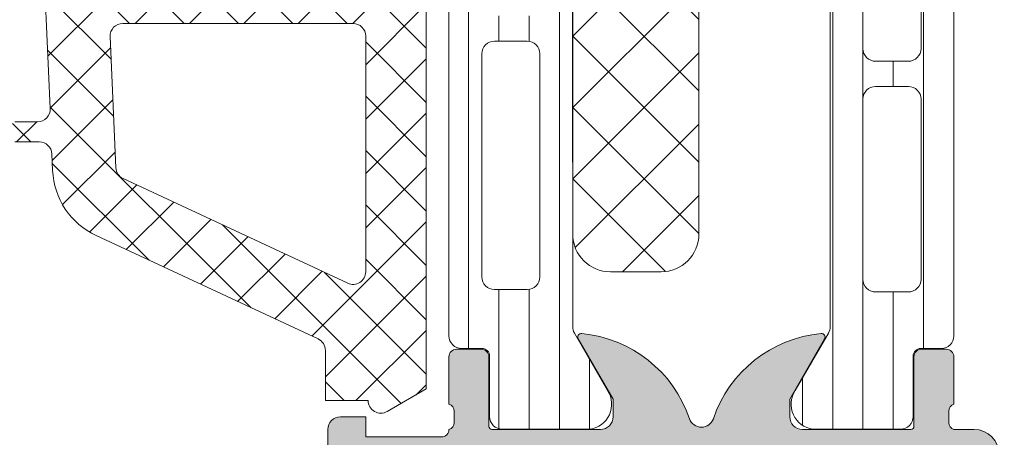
# Model space of a CAD drawing. Header units: millimetres. Extents: x 213386 to 506888, y 183055 to 450952.
# Tile 485 of 656: x 398124 to 398163, y 307905 to 307921. Entities that reach past the tile are written whole.
import ezdxf

# ---------------------------------------------------------------- set-up
doc = ezdxf.new("R2010")
doc.units = ezdxf.units.MM
doc.layers.add('FASÁDA DETAILNÍ', color=255, linetype='Continuous', lineweight=0)

msp = doc.modelspace()

# ---------------------------------------------------------------- hatches: boundary and pattern name
at = {"layer": 'FASÁDA DETAILNÍ'}
h = msp.add_hatch(dxfattribs=at)
h.set_pattern_fill('ANSI37', color=256, scale=0.48, angle=270, style=0)
h.set_pattern_definition([(315, (398136.1487929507, 307934.9725188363), (1.077630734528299, 1.077630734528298), []), (44.99999999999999, (398136.1487929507, 307934.9725188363), (-1.077630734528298, 1.077630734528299), [])])
edge = h.paths.add_edge_path(flags=16)
edge.add_line((398136.8130869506, 307938.3737958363), (398138.2059409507, 307938.2740518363))
edge.add_arc((398138.2487984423, 307938.8725187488), 0.5999995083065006, 265.9039194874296, 360.0000083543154)
edge.add_arc((398138.2487984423, 307938.8725189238), 0.5999995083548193, 359.9999916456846, 454.0960805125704)
edge.add_line((398138.2059409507, 307939.4709858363), (398136.8130869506, 307939.3712418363))
edge.add_arc((398136.8488014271, 307938.8725188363), 0.5000001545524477, 94.09606439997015, 265.9039356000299)
edge = h.paths.add_edge_path(flags=16)
edge.add_arc((398133.6487933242, 307940.4725154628), 0.4999996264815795, 269.9999571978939, 360.0000428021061)
edge.add_line((398134.1487929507, 307940.4725158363), (398134.1487929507, 307944.0662008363))
edge.add_arc((398133.6487926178, 307944.0662008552), 0.5000003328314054, 359.9999978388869, 473.2180266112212)
edge.add_line((398133.4516769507, 307944.5257068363), (398127.1205749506, 307941.8098288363))
edge.add_arc((398127.3176908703, 307941.3503234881), 0.4999998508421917, 113.2180817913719, 182.5001106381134)
edge.add_line((398126.8181669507, 307941.3285128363), (398126.8564929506, 307940.4507058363))
edge.add_arc((398127.3560165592, 307940.4725153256), 0.4999994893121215, 182.499979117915, 270.0000448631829)
edge.add_line((398127.3560169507, 307939.9725158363), (398133.6487929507, 307939.9725158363))
edge = h.paths.add_edge_path(flags=16)
edge.add_line((398128.2406309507, 307914.9185968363), (398137.1374839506, 307910.7699268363))
edge.add_arc((398137.3487930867, 307911.2230805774), 0.4999998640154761, 244.9999920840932, 360.0000296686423)
edge.add_line((398137.8487929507, 307911.2230808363), (398137.8487929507, 307920.5725158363))
edge.add_arc((398137.3487933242, 307920.5725162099), 0.4999996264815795, 359.9999571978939, 450.0000428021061)
edge.add_line((398137.3487929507, 307921.0725158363), (398128.2248699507, 307921.0725158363))
edge.add_arc((398128.224870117, 307920.5725157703), 0.5000000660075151, 90.00001905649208, 182.5000272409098)
edge.add_line((398127.7253459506, 307920.5507058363), (398127.9524159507, 307915.3499418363))
edge.add_arc((398128.4519413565, 307915.3717515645), 0.5000012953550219, 182.4999974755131, 244.9999080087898)
edge = h.paths.add_edge_path(flags=16)
edge.add_arc((398137.3487933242, 307923.7725154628), 0.4999996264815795, 269.9999571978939, 360.0000428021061)
edge.add_line((398137.8487929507, 307923.7725158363), (398137.8487929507, 307930.9725158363))
edge.add_arc((398137.3487933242, 307930.9725162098), 0.4999996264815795, 359.9999571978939, 450.0000428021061)
edge.add_line((398137.3487929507, 307931.4725158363), (398136.1487929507, 307931.4725158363))
edge.add_arc((398136.1487914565, 307933.4725143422), 1.99999850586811, 179.9999571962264, 270.0000428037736, ccw=False)
edge.add_line((398134.1487929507, 307933.4725158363), (398134.1487929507, 307937.2725158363))
edge.add_arc((398133.6487933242, 307937.2725162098), 0.4999996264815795, 359.9999571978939, 450.0000428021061)
edge.add_line((398133.6487929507, 307937.7725158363), (398127.4957319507, 307937.7725158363))
edge.add_arc((398127.495732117, 307937.2725157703), 0.5000000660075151, 90.00001905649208, 182.5000272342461)
edge.add_line((398126.9962079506, 307937.2507058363), (398127.2363429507, 307931.7507058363))
edge.add_arc((398127.7358665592, 307931.7725153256), 0.4999994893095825, 182.4999791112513, 270.0000448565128)
edge.add_line((398127.7358669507, 307931.2725158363), (398133.0487929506, 307931.2725158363))
edge.add_arc((398133.0487929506, 307930.1725158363), 1.099999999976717, -90, 90, ccw=False)
edge.add_line((398133.0487929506, 307929.0725158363), (398127.8755819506, 307929.0725158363))
edge.add_arc((398127.875582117, 307928.5725157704), 0.5000000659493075, 90.00001906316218, 182.5000272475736)
edge.add_line((398127.3760579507, 307928.5507058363), (398127.5856309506, 307923.7507058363))
edge.add_arc((398128.0851545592, 307923.7725153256), 0.4999994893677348, 182.4999791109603, 270.0000448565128)
edge.add_line((398128.0851549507, 307923.2725158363), (398137.3487929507, 307923.2725158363))
edge = h.paths.add_edge_path()
edge.add_line((398135.9623359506, 307908.5594628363), (398127.1744699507, 307912.6573118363))
edge.add_ellipse((398128.4423274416, 307915.3762372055), major_axis=(-3.000002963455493, 0), ratio=1, start_angle=2.5000588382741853, end_angle=64.99996937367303, ccw=False)
edge.add_line((398125.4451799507, 307915.2453758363), (398125.4168459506, 307915.8943258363))
edge.add_ellipse((398124.9173223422, 307915.872516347), major_axis=(-0.4999994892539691, 0), ratio=1, start_angle=182.499979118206, end_angle=270.0000448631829)
edge.add_line((398124.9173219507, 307916.3725158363), (398123.9487929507, 307916.3725158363))
edge.add_ellipse((398123.948792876, 307916.4725157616), major_axis=(-0.09999992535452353, 0), ratio=1, start_angle=-4.278876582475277e-05, end_angle=90.00004278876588, ccw=False)
edge.add_line((398123.8487929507, 307916.4725158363), (398123.8487929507, 307917.0725158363))
edge.add_ellipse((398123.948792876, 307917.072515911), major_axis=(-0.09999992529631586, 0), ratio=1, start_angle=-90.00004278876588, end_angle=4.278876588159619e-05, ccw=False)
edge.add_line((398123.9487929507, 307917.1725158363), (398124.8518309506, 307917.1725158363))
edge.add_ellipse((398124.8518307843, 307917.6725159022), major_axis=(-0.5000000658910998, 0), ratio=1, start_angle=90.00001905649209, end_angle=182.5000272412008)
edge.add_line((398125.3513549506, 307917.6943258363), (398124.9575169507, 307926.5946198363))
edge.add_ellipse((398124.4580056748, 307926.5725157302), major_axis=(-0.5000001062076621, 0), ratio=1, start_angle=182.5337692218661, end_angle=270.0000829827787)
edge.add_line((398124.4580049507, 307927.0725158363), (398123.8487929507, 307927.0725158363))
edge.add_ellipse((398123.848792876, 307927.1725157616), major_axis=(-0.09999992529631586, 0), ratio=1, start_angle=-4.278876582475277e-05, end_angle=90.00004278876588, ccw=False)
edge.add_line((398123.7487929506, 307927.1725158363), (398123.7487929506, 307927.7725158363))
edge.add_ellipse((398123.848792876, 307927.772515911), major_axis=(-0.09999992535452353, 0), ratio=1, start_angle=-90.00004278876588, end_angle=4.278876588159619e-05, ccw=False)
edge.add_line((398123.8487929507, 307927.8725158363), (398124.3783549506, 307927.8725158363))
edge.add_ellipse((398124.3783552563, 307928.3725163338), major_axis=(-0.5000004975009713, 0), ratio=1, start_angle=89.99996496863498, end_angle=182.5336980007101)
edge.add_line((398124.8778669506, 307928.3946198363), (398124.3672109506, 307939.9348448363))
edge.add_ellipse((398123.86768635, 307939.9130353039), major_axis=(-0.50000048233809, 0), ratio=1, start_angle=182.4999790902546, end_angle=273.2170573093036)
edge.add_line((398123.8396269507, 307940.4122478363), (398118.7058839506, 307940.1236848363))
edge.add_ellipse((398118.8214393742, 307939.7132668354), major_axis=(-0.4263754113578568, 0), ratio=1, start_angle=-74.27514552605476, end_angle=69.24102763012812)
edge.add_line((398118.6703159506, 307939.3145718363), (398118.9029189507, 307939.3158118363))
edge.add_line((398118.9029189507, 307939.3158118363), (398120.7854979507, 307939.6139498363))
edge.add_line((398120.7854979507, 307939.6139498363), (398123.6347829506, 307939.2135238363))
edge.add_ellipse((398123.593032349, 307938.9164432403), major_axis=(-0.2999999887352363, 0), ratio=1, start_angle=145.4022536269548, end_angle=262.00025595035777, ccw=False)
edge.add_ellipse((398121.3704612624, 307940.4495566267), major_axis=(-3.000047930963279, 0), ratio=1, start_angle=71.99157542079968, end_angle=145.402358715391, ccw=False)
edge.add_line((398120.4429759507, 307937.5964778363), (398118.1880849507, 307938.2300538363))
edge.add_ellipse((398118.3490144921, 307939.0052663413), major_axis=(-0.791740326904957, 0), ratio=1, start_angle=6.798346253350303, end_angle=78.27231020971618, ccw=False)
edge.add_line((398117.5628409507, 307938.9115438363), (398117.5616199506, 307939.9697538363))
edge.add_ellipse((398118.7407061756, 307939.8406295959), major_axis=(-1.18613548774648, 0), ratio=1, start_angle=288.65557644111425, end_angle=353.75032184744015, ccw=False)
edge.add_line((398118.3612869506, 307940.9644438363), (398121.6026269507, 307942.0587768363))
edge.add_line((398121.6026269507, 307942.0587768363), (398129.6524219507, 307944.9485548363))
edge.add_line((398129.6524219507, 307944.9485548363), (398139.5502989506, 307949.2813638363))
edge.add_ellipse((398139.7485690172, 307948.8223548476), major_axis=(-0.5000002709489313, 0), ratio=1, start_angle=180.0665763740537, end_angle=293.36204948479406, ccw=False)
edge.add_line((398140.2485689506, 307948.8229358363), (398140.2492039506, 307948.2762348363))
edge.add_ellipse((398139.7492038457, 307948.2756545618), major_axis=(-0.5000004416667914, 0), ratio=1, start_angle=113.9208245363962, end_angle=180.0664945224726, ccw=False)
edge.add_line((398139.9519409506, 307947.8186008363), (398136.7479379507, 307946.4168448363))
edge.add_ellipse((398137.1487922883, 307945.500703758), major_axis=(-0.9999993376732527, 0), ratio=1, start_angle=-66.36838527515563, end_angle=5.281060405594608e-05)
edge.add_line((398136.1487929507, 307945.5007028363), (398136.1487929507, 307940.2727608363))
edge.add_line((398136.1487929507, 307940.2727608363), (398137.9482719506, 307940.2727518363))
edge.add_line((398137.9482719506, 307940.2727518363), (398138.0862139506, 307940.7875528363))
edge.add_ellipse((398138.3633679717, 307940.672787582), major_axis=(-0.2999756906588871, 0), ratio=1, start_angle=247.4964332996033, end_angle=337.5062997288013, ccw=False)
edge.add_line((398138.4781809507, 307940.9499218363), (398139.7483079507, 307940.1007548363))
edge.add_ellipse((398139.248587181, 307939.234890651), major_axis=(-0.9997207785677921, 0), ratio=1, start_angle=179.992388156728, end_angle=240.0092393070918, ccw=False)
edge.add_line((398140.2483079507, 307939.2347578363), (398140.2482769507, 307938.5103968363))
edge.add_ellipse((398139.2485391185, 307938.5106048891), major_axis=(-0.9997378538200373, 0), ratio=1, start_angle=119.9913249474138, end_angle=179.9880763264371, ccw=False)
edge.add_line((398139.7482769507, 307937.6447308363), (398138.4781809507, 307936.7955638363))
edge.add_ellipse((398138.3633690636, 307937.0727113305), major_axis=(-0.2999875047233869, 0), ratio=1, start_angle=22.498603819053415, end_angle=112.502406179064, ccw=False)
edge.add_line((398138.0862139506, 307936.9579178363), (398137.9482419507, 307937.4727338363))
edge.add_line((398137.9482419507, 307937.4727338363), (398136.1487929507, 307937.4727418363))
edge.add_line((398136.1487929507, 307937.4727418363), (398136.1487929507, 307934.2725148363))
edge.add_ellipse((398136.4487927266, 307934.2725146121), major_axis=(-0.2999997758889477, 0), ratio=1, start_angle=-4.281099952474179e-05, end_angle=90.00004279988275)
edge.add_line((398136.4487929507, 307933.9725148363), (398139.7487889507, 307933.9725148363))
edge.add_ellipse((398139.7487893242, 307933.4725152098), major_axis=(-0.4999996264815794, 0), ratio=1, start_angle=179.9999571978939, end_angle=270.0000428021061, ccw=False)
edge.add_line((398140.2487889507, 307933.4725148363), (398140.2487889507, 307906.5748928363))
edge.add_line((398140.2487889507, 307906.5748928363), (398138.6983969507, 307905.6797748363))
edge.add_ellipse((398138.4483968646, 307906.1127873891), major_axis=(-0.4999999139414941, 0), ratio=1, start_angle=6.335268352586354e-05, end_angle=120.00001707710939, ccw=False)
edge.add_line((398137.9483969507, 307906.1127868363), (398136.2510259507, 307906.1127868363))
edge.add_line((398136.2510259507, 307906.1127868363), (398136.2510259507, 307908.1063088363))
edge.add_ellipse((398135.7510256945, 307908.1063091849), major_axis=(-0.5000002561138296, 0), ratio=1, start_angle=179.999960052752, end_angle=244.9998714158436)
h = msp.add_hatch(dxfattribs=at)
h.set_pattern_fill('ANSI37', color=256, scale=0.48, angle=270, style=0)
h.set_pattern_definition([(315, (398136.1487931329, 307934.9725188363), (1.077630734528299, 1.077630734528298), []), (44.99999999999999, (398136.1487931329, 307934.9725188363), (-1.077630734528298, 1.077630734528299), [])])
edge = h.paths.add_edge_path(flags=16)
edge.add_line((398136.8130871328, 307938.3737958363), (398138.2059411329, 307938.2740518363))
edge.add_arc((398138.2487986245, 307938.8725187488), 0.5999995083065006, 265.9039194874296, 360.0000083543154)
edge.add_arc((398138.2487986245, 307938.8725189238), 0.5999995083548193, 359.9999916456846, 454.0960805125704)
edge.add_line((398138.2059411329, 307939.4709858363), (398136.8130871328, 307939.3712418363))
edge.add_arc((398136.8488016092, 307938.8725188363), 0.5000001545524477, 94.09606439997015, 265.9039356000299)
edge = h.paths.add_edge_path(flags=16)
edge.add_arc((398133.6487935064, 307940.4725154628), 0.4999996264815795, 269.9999571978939, 360.0000428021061)
edge.add_line((398134.1487931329, 307940.4725158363), (398134.1487931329, 307944.0662008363))
edge.add_arc((398133.6487928, 307944.0662008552), 0.5000003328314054, 359.9999978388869, 473.2180266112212)
edge.add_line((398133.4516771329, 307944.5257068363), (398127.1205751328, 307941.8098288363))
edge.add_arc((398127.3176910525, 307941.3503234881), 0.4999998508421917, 113.2180817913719, 182.5001106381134)
edge.add_line((398126.8181671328, 307941.3285128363), (398126.8564931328, 307940.4507058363))
edge.add_arc((398127.3560167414, 307940.4725153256), 0.4999994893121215, 182.499979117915, 270.0000448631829)
edge.add_line((398127.3560171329, 307939.9725158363), (398133.6487931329, 307939.9725158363))
edge = h.paths.add_edge_path(flags=16)
edge.add_line((398128.2406311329, 307914.9185968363), (398137.1374841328, 307910.7699268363))
edge.add_arc((398137.3487932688, 307911.2230805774), 0.4999998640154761, 244.9999920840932, 360.0000296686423)
edge.add_line((398137.8487931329, 307911.2230808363), (398137.8487931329, 307920.5725158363))
edge.add_arc((398137.3487935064, 307920.5725162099), 0.4999996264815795, 359.9999571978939, 450.0000428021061)
edge.add_line((398137.3487931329, 307921.0725158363), (398128.2248701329, 307921.0725158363))
edge.add_arc((398128.2248702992, 307920.5725157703), 0.5000000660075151, 90.00001905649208, 182.5000272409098)
edge.add_line((398127.7253461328, 307920.5507058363), (398127.9524161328, 307915.3499418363))
edge.add_arc((398128.4519415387, 307915.3717515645), 0.5000012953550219, 182.4999974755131, 244.9999080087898)
edge = h.paths.add_edge_path(flags=16)
edge.add_arc((398137.3487935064, 307923.7725154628), 0.4999996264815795, 269.9999571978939, 360.0000428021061)
edge.add_line((398137.8487931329, 307923.7725158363), (398137.8487931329, 307930.9725158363))
edge.add_arc((398137.3487935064, 307930.9725162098), 0.4999996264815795, 359.9999571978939, 450.0000428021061)
edge.add_line((398137.3487931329, 307931.4725158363), (398136.1487931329, 307931.4725158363))
edge.add_arc((398136.1487916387, 307933.4725143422), 1.99999850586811, 179.9999571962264, 270.0000428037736, ccw=False)
edge.add_line((398134.1487931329, 307933.4725158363), (398134.1487931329, 307937.2725158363))
edge.add_arc((398133.6487935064, 307937.2725162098), 0.4999996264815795, 359.9999571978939, 450.0000428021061)
edge.add_line((398133.6487931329, 307937.7725158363), (398127.4957321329, 307937.7725158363))
edge.add_arc((398127.4957322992, 307937.2725157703), 0.5000000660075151, 90.00001905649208, 182.5000272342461)
edge.add_line((398126.9962081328, 307937.2507058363), (398127.2363431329, 307931.7507058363))
edge.add_arc((398127.7358667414, 307931.7725153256), 0.4999994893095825, 182.4999791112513, 270.0000448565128)
edge.add_line((398127.7358671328, 307931.2725158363), (398133.0487931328, 307931.2725158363))
edge.add_arc((398133.0487931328, 307930.1725158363), 1.099999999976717, -90, 90, ccw=False)
edge.add_line((398133.0487931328, 307929.0725158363), (398127.8755821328, 307929.0725158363))
edge.add_arc((398127.8755822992, 307928.5725157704), 0.5000000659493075, 90.00001906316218, 182.5000272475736)
edge.add_line((398127.3760581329, 307928.5507058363), (398127.5856311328, 307923.7507058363))
edge.add_arc((398128.0851547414, 307923.7725153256), 0.4999994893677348, 182.4999791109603, 270.0000448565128)
edge.add_line((398128.0851551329, 307923.2725158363), (398137.3487931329, 307923.2725158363))
edge = h.paths.add_edge_path()
edge.add_line((398135.9623361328, 307908.5594628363), (398127.1744701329, 307912.6573118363))
edge.add_ellipse((398128.4423276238, 307915.3762372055), major_axis=(-3.000002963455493, 0), ratio=1, start_angle=2.5000588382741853, end_angle=64.99996937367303, ccw=False)
edge.add_line((398125.4451801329, 307915.2453758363), (398125.4168461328, 307915.8943258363))
edge.add_ellipse((398124.9173225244, 307915.872516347), major_axis=(-0.4999994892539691, 0), ratio=1, start_angle=182.499979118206, end_angle=270.0000448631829)
edge.add_line((398124.9173221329, 307916.3725158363), (398123.9487931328, 307916.3725158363))
edge.add_ellipse((398123.9487930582, 307916.4725157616), major_axis=(-0.09999992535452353, 0), ratio=1, start_angle=-4.278876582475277e-05, end_angle=90.00004278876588, ccw=False)
edge.add_line((398123.8487931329, 307916.4725158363), (398123.8487931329, 307917.0725158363))
edge.add_ellipse((398123.9487930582, 307917.072515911), major_axis=(-0.09999992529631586, 0), ratio=1, start_angle=-90.00004278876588, end_angle=4.278876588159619e-05, ccw=False)
edge.add_line((398123.9487931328, 307917.1725158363), (398124.8518311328, 307917.1725158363))
edge.add_ellipse((398124.8518309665, 307917.6725159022), major_axis=(-0.5000000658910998, 0), ratio=1, start_angle=90.00001905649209, end_angle=182.5000272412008)
edge.add_line((398125.3513551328, 307917.6943258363), (398124.9575171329, 307926.5946198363))
edge.add_ellipse((398124.458005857, 307926.5725157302), major_axis=(-0.5000001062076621, 0), ratio=1, start_angle=182.5337692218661, end_angle=270.0000829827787)
edge.add_line((398124.4580051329, 307927.0725158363), (398123.8487931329, 307927.0725158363))
edge.add_ellipse((398123.8487930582, 307927.1725157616), major_axis=(-0.09999992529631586, 0), ratio=1, start_angle=-4.278876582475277e-05, end_angle=90.00004278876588, ccw=False)
edge.add_line((398123.7487931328, 307927.1725158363), (398123.7487931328, 307927.7725158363))
edge.add_ellipse((398123.8487930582, 307927.772515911), major_axis=(-0.09999992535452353, 0), ratio=1, start_angle=-90.00004278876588, end_angle=4.278876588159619e-05, ccw=False)
edge.add_line((398123.8487931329, 307927.8725158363), (398124.3783551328, 307927.8725158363))
edge.add_ellipse((398124.3783554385, 307928.3725163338), major_axis=(-0.5000004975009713, 0), ratio=1, start_angle=89.99996496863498, end_angle=182.5336980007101)
edge.add_line((398124.8778671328, 307928.3946198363), (398124.3672111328, 307939.9348448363))
edge.add_ellipse((398123.8676865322, 307939.9130353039), major_axis=(-0.50000048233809, 0), ratio=1, start_angle=182.4999790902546, end_angle=273.2170573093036)
edge.add_line((398123.8396271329, 307940.4122478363), (398118.7058841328, 307940.1236848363))
edge.add_ellipse((398118.8214395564, 307939.7132668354), major_axis=(-0.4263754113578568, 0), ratio=1, start_angle=-74.27514552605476, end_angle=69.24102763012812)
edge.add_line((398118.6703161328, 307939.3145718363), (398118.9029191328, 307939.3158118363))
edge.add_line((398118.9029191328, 307939.3158118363), (398120.7854981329, 307939.6139498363))
edge.add_line((398120.7854981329, 307939.6139498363), (398123.6347831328, 307939.2135238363))
edge.add_ellipse((398123.5930325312, 307938.9164432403), major_axis=(-0.2999999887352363, 0), ratio=1, start_angle=145.4022536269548, end_angle=262.00025595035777, ccw=False)
edge.add_ellipse((398121.3704614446, 307940.4495566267), major_axis=(-3.000047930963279, 0), ratio=1, start_angle=71.99157542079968, end_angle=145.402358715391, ccw=False)
edge.add_line((398120.4429761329, 307937.5964778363), (398118.1880851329, 307938.2300538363))
edge.add_ellipse((398118.3490146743, 307939.0052663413), major_axis=(-0.791740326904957, 0), ratio=1, start_angle=6.798346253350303, end_angle=78.27231020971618, ccw=False)
edge.add_line((398117.5628411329, 307938.9115438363), (398117.5616201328, 307939.9697538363))
edge.add_ellipse((398118.7407063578, 307939.8406295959), major_axis=(-1.18613548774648, 0), ratio=1, start_angle=288.65557644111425, end_angle=353.75032184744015, ccw=False)
edge.add_line((398118.3612871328, 307940.9644438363), (398121.6026271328, 307942.0587768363))
edge.add_line((398121.6026271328, 307942.0587768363), (398129.6524221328, 307944.9485548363))
edge.add_line((398129.6524221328, 307944.9485548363), (398139.5502991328, 307949.2813638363))
edge.add_ellipse((398139.7485691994, 307948.8223548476), major_axis=(-0.5000002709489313, 0), ratio=1, start_angle=180.0665763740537, end_angle=293.36204948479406, ccw=False)
edge.add_line((398140.2485691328, 307948.8229358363), (398140.2492041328, 307948.2762348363))
edge.add_ellipse((398139.7492040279, 307948.2756545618), major_axis=(-0.5000004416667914, 0), ratio=1, start_angle=113.9208245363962, end_angle=180.0664945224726, ccw=False)
edge.add_line((398139.9519411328, 307947.8186008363), (398136.7479381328, 307946.4168448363))
edge.add_ellipse((398137.1487924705, 307945.500703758), major_axis=(-0.9999993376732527, 0), ratio=1, start_angle=-66.36838527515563, end_angle=5.281060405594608e-05)
edge.add_line((398136.1487931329, 307945.5007028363), (398136.1487931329, 307940.2727608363))
edge.add_line((398136.1487931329, 307940.2727608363), (398137.9482721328, 307940.2727518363))
edge.add_line((398137.9482721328, 307940.2727518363), (398138.0862141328, 307940.7875528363))
edge.add_ellipse((398138.3633681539, 307940.672787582), major_axis=(-0.2999756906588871, 0), ratio=1, start_angle=247.4964332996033, end_angle=337.5062997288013, ccw=False)
edge.add_line((398138.4781811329, 307940.9499218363), (398139.7483081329, 307940.1007548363))
edge.add_ellipse((398139.2485873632, 307939.234890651), major_axis=(-0.9997207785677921, 0), ratio=1, start_angle=179.992388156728, end_angle=240.0092393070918, ccw=False)
edge.add_line((398140.2483081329, 307939.2347578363), (398140.2482771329, 307938.5103968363))
edge.add_ellipse((398139.2485393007, 307938.5106048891), major_axis=(-0.9997378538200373, 0), ratio=1, start_angle=119.9913249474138, end_angle=179.9880763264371, ccw=False)
edge.add_line((398139.7482771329, 307937.6447308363), (398138.4781811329, 307936.7955638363))
edge.add_ellipse((398138.3633692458, 307937.0727113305), major_axis=(-0.2999875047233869, 0), ratio=1, start_angle=22.498603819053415, end_angle=112.502406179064, ccw=False)
edge.add_line((398138.0862141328, 307936.9579178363), (398137.9482421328, 307937.4727338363))
edge.add_line((398137.9482421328, 307937.4727338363), (398136.1487931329, 307937.4727418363))
edge.add_line((398136.1487931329, 307937.4727418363), (398136.1487931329, 307934.2725148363))
edge.add_ellipse((398136.4487929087, 307934.2725146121), major_axis=(-0.2999997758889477, 0), ratio=1, start_angle=-4.281099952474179e-05, end_angle=90.00004279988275)
edge.add_line((398136.4487931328, 307933.9725148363), (398139.7487891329, 307933.9725148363))
edge.add_ellipse((398139.7487895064, 307933.4725152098), major_axis=(-0.4999996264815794, 0), ratio=1, start_angle=179.9999571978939, end_angle=270.0000428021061, ccw=False)
edge.add_line((398140.2487891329, 307933.4725148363), (398140.2487891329, 307906.5748928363))
edge.add_line((398140.2487891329, 307906.5748928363), (398138.6983971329, 307905.6797748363))
edge.add_ellipse((398138.4483970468, 307906.1127873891), major_axis=(-0.4999999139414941, 0), ratio=1, start_angle=6.335268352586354e-05, end_angle=120.00001707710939, ccw=False)
edge.add_line((398137.9483971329, 307906.1127868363), (398136.2510261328, 307906.1127868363))
edge.add_line((398136.2510261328, 307906.1127868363), (398136.2510261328, 307908.1063088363))
edge.add_ellipse((398135.7510258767, 307908.1063091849), major_axis=(-0.5000002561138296, 0), ratio=1, start_angle=179.999960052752, end_angle=244.9998714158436)
h = msp.add_hatch(dxfattribs=at)
h.set_pattern_fill('LINIE', color=256, scale=1.2, angle=90, style=0)
h.set_pattern_definition([(90, (397979.9212210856, 283047.5297934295), (-1.2, 7.347638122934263e-17), [])])
edge = h.paths.add_edge_path()
edge.add_arc((398142.4579826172, 307944.5624355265), 0.2999999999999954, -89.99792470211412, 0.0020752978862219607, ccw=False)
edge.add_line((398142.4579934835, 307944.2624355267), (398141.6476621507, 307944.2624069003))
edge.add_arc((398141.647677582, 307943.7624095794), 0.4999973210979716, 90.00176831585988, 180.0023822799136)
edge.add_line((398141.1476802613, 307943.7623887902), (398141.1463597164, 307942.9213165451))
edge.add_arc((398140.9463597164, 307942.921316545), 0.1999999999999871, -89.99999999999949, 5.115907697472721e-13, ccw=False)
edge.add_line((398140.9463597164, 307942.721316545), (398136.8463597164, 307942.721316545))
edge.add_arc((398136.8463597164, 307942.221316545), 0.5000000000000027, 89.99999999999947, 179.9999999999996)
edge.add_line((398136.3463597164, 307942.221316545), (398136.3463597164, 307941.3905673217))
edge.add_arc((398137.3463597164, 307941.3905673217), 0.9999999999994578, 180.0000000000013, 254.9999999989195)
edge.add_line((398137.0875406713, 307940.4246414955), (398137.8463597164, 307940.2213165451))
edge.add_line((398137.8463597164, 307940.221316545), (398137.8463597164, 307941.221316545))
edge.add_line((398137.8463597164, 307941.221316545), (398140.1463597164, 307941.221316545))
edge.add_arc((398140.1446504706, 307940.2171900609), 1.004127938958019, 0.23408772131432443, 89.90246998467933, ccw=False)
edge.add_line((398141.1487700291, 307940.221292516), (398141.1487700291, 307937.2214141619))
edge.add_arc((398140.1446506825, 307937.2254425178), 1.004127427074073, 270.09751797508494, 359.7701403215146, ccw=False)
edge.add_line((398140.1463597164, 307936.221316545), (398137.8463597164, 307936.221316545))
edge.add_line((398137.8463597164, 307936.221316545), (398137.8463597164, 307937.221316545))
edge.add_line((398137.8463597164, 307937.221316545), (398137.0875406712, 307937.0179915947))
edge.add_arc((398137.3463597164, 307936.0520657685), 1.000000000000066, 105.0000000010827, 179.9999999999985)
edge.add_line((398136.3463597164, 307936.0520657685), (398136.3463597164, 307935.221316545))
edge.add_arc((398136.8463597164, 307935.221316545), 0.4999999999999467, 180, 270)
edge.add_line((398136.8463597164, 307934.721316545), (398140.9463597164, 307934.721316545))
edge.add_arc((398140.9446311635, 307934.5171434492), 0.2041804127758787, 1.1558689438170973, 89.51493893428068, ccw=False)
edge.add_line((398141.1487700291, 307934.521262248), (398141.1487929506, 307908.6798954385))
edge.add_arc((398141.6487902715, 307908.6799108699), 0.4999973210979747, 180.0017683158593, 270.002382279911)
edge.add_line((398141.6488110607, 307908.1799135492), (398142.4591423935, 307908.1799421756))
edge.add_arc((398142.4591532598, 307907.8799421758), 0.299999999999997, 0.0020752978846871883, 90.00207529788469, ccw=False)
edge.add_line((398142.7591532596, 307907.8799530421), (398142.758908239, 307905.4799546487))
edge.add_arc((398143.2589042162, 307905.4799701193), 0.499995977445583, 180.0017728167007, 270.0023777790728)
edge.add_line((398143.258924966, 307904.9799741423), (398146.7354664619, 307904.9801007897))
edge.add_arc((398146.593119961, 307905.9699137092), 0.99999607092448, 278.1836833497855, 392.7290913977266)
edge.add_line((398147.4343530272, 307906.510579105), (398146.1158005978, 307908.7941881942))
edge.add_arc((398146.548804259, 307909.0442038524), 0.5000000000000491, 180.0021352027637, 210.0020718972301, ccw=False)
edge.add_line((398146.0488042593, 307909.0441852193), (398146.0477179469, 307943.3984539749))
edge.add_arc((398146.5477179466, 307943.3984715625), 0.5000000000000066, 150.0020786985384, 180.0020153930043, ccw=False)
edge.add_line((398146.114696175, 307943.6484558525), (398147.4330831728, 307945.9321604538))
edge.add_arc((398146.5918109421, 307946.4727649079), 0.9999960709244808, 327.2750591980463, 441.8204672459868)
edge.add_line((398146.734085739, 307947.4625881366), (398143.2575442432, 307947.4624614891))
edge.add_arc((398143.2575597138, 307946.9624655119), 0.4999959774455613, 90.0017728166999, 180.0023777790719)
edge.add_line((398142.7575637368, 307946.9624447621), (398142.757982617, 307944.5624463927))
edge = h.paths.add_edge_path(flags=16)
edge.add_line((398142.9482582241, 307920.3713227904), (398144.2482523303, 307920.3713227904))
edge.add_arc((398144.2482559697, 307919.8713264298), 0.4999963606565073, -0.00041704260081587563, 90.0004170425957, ccw=False)
edge.add_line((398144.7482523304, 307919.8713227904), (398144.7482523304, 307911.0213288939))
edge.add_arc((398144.2482559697, 307911.0213252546), 0.4999963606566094, -90.00041704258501, 0.0004170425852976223, ccw=False)
edge.add_line((398144.2482523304, 307910.521328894), (398142.9482582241, 307910.521328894))
edge.add_arc((398142.9482416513, 307911.0213288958), 0.5000000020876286, 180.0000002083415, 270.0018991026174, ccw=False)
edge.add_line((398142.4482416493, 307911.021328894), (398142.4482416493, 307919.8713227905))
edge.add_arc((398142.9482416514, 307919.8713227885), 0.5000000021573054, 89.99810091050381, 179.9999997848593, ccw=False)
edge = h.paths.add_edge_path(flags=16)
edge.add_arc((398142.9482416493, 307930.5713288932), 0.4999999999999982, 89.99999999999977, 180.000000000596, ccw=False)
edge.add_line((398142.9482416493, 307931.0713288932), (398144.2482523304, 307931.0713288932))
edge.add_arc((398144.2482523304, 307930.5713288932), 0.4999999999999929, -5.965148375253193e-10, 89.99999999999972, ccw=False)
edge.add_line((398144.7482523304, 307930.5713288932), (398144.7482523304, 307921.8713227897))
edge.add_arc((398144.2482523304, 307921.8713227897), 0.5000000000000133, 270.0000000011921, 359.99999999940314, ccw=False)
edge.add_line((398144.2482523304, 307921.3713227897), (398142.9482416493, 307921.3713227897))
edge.add_arc((398142.9482416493, 307921.8713227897), 0.5000000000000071, 180.0000000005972, 270.0000000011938, ccw=False)
edge.add_line((398142.4482416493, 307921.8713227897), (398142.4482416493, 307930.5713288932))
edge = h.paths.add_edge_path(flags=16)
edge.add_arc((398144.2482559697, 307932.5713252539), 0.4999963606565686, -90.00041704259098, 0.0004170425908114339, ccw=False)
edge.add_line((398144.2482523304, 307932.0713288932), (398142.9482582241, 307932.0713288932))
edge.add_arc((398142.9482416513, 307932.5713288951), 0.5000000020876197, 180.0000002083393, 270.0018991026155, ccw=False)
edge.add_line((398142.4482416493, 307932.5713288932), (398142.4482416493, 307941.4213380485))
edge.add_arc((398142.9482263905, 307941.4213380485), 0.4999847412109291, 89.99999999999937, 180.0000000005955, ccw=False)
edge.add_line((398142.9482263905, 307941.9213227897), (398144.2482370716, 307941.9213227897))
edge.add_arc((398144.2482370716, 307941.421307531), 0.5000152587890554, -5.949232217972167e-10, 90.00000000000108, ccw=False)
edge.add_line((398144.7482523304, 307941.421307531), (398144.7482523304, 307932.5713288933))
h = msp.add_hatch(dxfattribs=at)
h.set_pattern_fill('_USER', color=256, scale=1.2, angle=270, style=0, pattern_type=0)
h.set_pattern_definition([(270, (398161.1487929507, 307942.4725188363), (1.2, -2.20433997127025e-16), [])])
edge = h.paths.add_edge_path()
edge.add_line((398156.181781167, 307938.6484089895), (398154.8633114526, 307940.9320658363))
edge.add_arc((398155.7045641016, 307941.4727007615), 0.99999607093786, 98.18160805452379, 212.7270160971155, ccw=False)
edge.add_line((398155.5622534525, 307942.4625188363), (398159.0387949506, 307942.4625188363))
edge.add_arc((398159.0387975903, 307941.9625228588), 0.4999959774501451, -0.00030247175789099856, 90.00030248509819, ccw=False)
edge.add_line((398159.5387935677, 307941.9625202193), (398159.5384616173, 307939.5625218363))
edge.add_arc((398159.8384616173, 307939.5625218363), 0.2999999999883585, 180.0000000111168, 270)
edge.add_line((398159.8384616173, 307939.2625218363), (398160.6487929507, 307939.2625218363))
edge.add_arc((398160.6487956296, 307938.7625245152), 0.4999973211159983, -0.00030697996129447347, 90.0003069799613, ccw=False)
edge.add_line((398161.1487929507, 307938.7625218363), (398161.1487929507, 307908.6800475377))
edge.add_arc((398160.6487956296, 307908.6800448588), 0.4999973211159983, -90.0003069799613, 0.00030697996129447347, ccw=False)
edge.add_line((398160.6487929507, 307908.1800475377), (398159.8384616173, 307908.1800475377))
edge.add_arc((398159.8384616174, 307907.8800475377), 0.2999999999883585, 90.00000001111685, 180)
edge.add_line((398159.5384616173, 307907.8800475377), (398159.5387935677, 307905.4800491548))
edge.add_arc((398159.0387975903, 307905.4800465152), 0.4999959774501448, -90.00030248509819, 0.00030247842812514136, ccw=False)
edge.add_line((398159.0387949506, 307904.9800505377), (398155.5622534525, 307904.9800505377))
edge.add_arc((398155.7045641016, 307905.9698686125), 0.9999960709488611, 147.2729839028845, 261.81839194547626, ccw=False)
edge.add_line((398154.8633114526, 307906.5105035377), (398156.181781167, 307908.7941603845))
edge.add_arc((398155.7487684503, 307909.0441603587), 0.5000000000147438, 330.0000034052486, 359.9999401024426)
edge.add_line((398156.2487684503, 307909.044159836), (398156.2487684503, 307938.398409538))
edge.add_arc((398155.7487684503, 307938.3984090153), 0.5000000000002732, 5.989755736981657e-05, 29.99999659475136)
edge = h.paths.add_edge_path(flags=16)
edge.add_line((398157.5487792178, 307918.0716918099), (398157.5487944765, 307910.9216673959))
edge.add_arc((398158.048838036, 307910.9217109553), 0.5000435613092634, 180.0049911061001, 269.9950088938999)
edge.add_line((398158.0487944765, 307910.4216673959), (398159.3488032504, 307910.4216673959))
edge.add_arc((398159.3487756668, 307910.92167972), 0.5000123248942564, 270.0031607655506, 359.9985877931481)
edge.add_line((398159.8487879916, 307910.9216673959), (398159.8487879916, 307918.0716918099))
edge.add_arc((398159.3487444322, 307918.0716482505), 0.5000435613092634, 0.004991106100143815, 89.99500889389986)
edge.add_line((398159.3487879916, 307918.5716918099), (398158.0487792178, 307918.5716918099))
edge.add_arc((398158.0488227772, 307918.0716482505), 0.5000435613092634, 90.00499110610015, 179.9950088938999)
edge = h.paths.add_edge_path(flags=16)
edge.add_line((398157.5487792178, 307936.4216913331), (398157.5487792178, 307929.2716654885))
edge.add_arc((398158.0488227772, 307929.2717090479), 0.5000435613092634, 180.0049911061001, 269.9950088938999)
edge.add_line((398158.0487792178, 307928.7716654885), (398159.3487879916, 307928.7716654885))
edge.add_arc((398159.3487444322, 307929.2717090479), 0.5000435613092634, 270.0049911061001, 359.9950088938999)
edge.add_line((398159.8487879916, 307929.2716654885), (398159.8487879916, 307936.4216913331))
edge.add_arc((398159.3487444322, 307936.4216477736), 0.5000435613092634, 0.004991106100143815, 89.99500889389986)
edge.add_line((398159.3487879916, 307936.9216913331), (398158.0487792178, 307936.9216913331))
edge.add_arc((398158.0488227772, 307936.4216477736), 0.5000435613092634, 90.00499110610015, 179.9950088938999)
edge = h.paths.add_edge_path(flags=16)
edge.add_line((398157.5487792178, 307927.2716654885), (398157.5487792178, 307920.0716918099))
edge.add_arc((398158.0487284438, 307920.071641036), 0.4999492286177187, 179.9941811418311, 270.005818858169)
edge.add_line((398158.0487792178, 307919.5716918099), (398159.3487879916, 307919.5716918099))
edge.add_arc((398159.3488387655, 307920.071641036), 0.4999492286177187, 269.9941811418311, 360.0058188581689)
edge.add_line((398159.8487879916, 307920.0716918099), (398159.8487879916, 307927.2716654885))
edge.add_arc((398159.3488387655, 307927.2717162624), 0.4999492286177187, 359.9941811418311, 450.0058188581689)
edge.add_line((398159.3487879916, 307927.7716654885), (398158.0487792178, 307927.7716654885))
edge.add_arc((398158.0487284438, 307927.2717162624), 0.4999492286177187, 89.99418114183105, 180.005818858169)
h = msp.add_hatch(dxfattribs=at)
h.set_pattern_fill('NETZ', color=256, scale=2, angle=135, style=0)
h.set_pattern_definition([(135, (398146.0495277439, 307926.2214422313), (-1.414213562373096, -1.414213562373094), []), (225, (398146.0495277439, 307926.2214422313), (1.414213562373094, -1.414213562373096), [])])
h.paths.add_polyline_path([(398151.0495277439, 307939.7214422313, 0.4142135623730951), (398149.5495277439, 307941.2214422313), (398147.5495277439, 307941.2214422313, 0.4142135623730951), (398146.0495277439, 307939.7214422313), (398146.0495277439, 307912.7214422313, 0.4142135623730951), (398147.5495277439, 307911.2214422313), (398149.5495277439, 307911.2214422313, 0.4142135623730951), (398151.0495277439, 307912.7214422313)])
h = msp.add_hatch(color=256, dxfattribs=at)
edge = h.paths.add_edge_path()
edge.add_arc((398159.4486622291, 307905.0925261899), 0.1199999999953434, 269.9999999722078, 360)
edge.add_line((398159.5686622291, 307905.0925261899), (398159.5686622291, 307907.8525241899))
edge.add_arc((398159.868662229, 307907.8525241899), 0.2999999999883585, 90, 180, ccw=False)
edge.add_line((398159.868662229, 307908.1525241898), (398160.8486365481, 307908.1525241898))
edge.add_arc((398160.848636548, 307907.8525241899), 0.2999999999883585, 0, 89.99999998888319, ccw=False)
edge.add_line((398161.1486365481, 307907.8525241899), (398161.1486365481, 307905.9725131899))
edge.add_arc((398161.2275036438, 307905.7049698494), 0.2789255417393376, 106.4245945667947, 181.162870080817)
edge.add_line((398160.9486355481, 307905.6993091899), (398160.9486355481, 307905.2457151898))
edge.add_arc((398161.2274729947, 307905.2400467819), 0.2788950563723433, 178.8354106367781, 253.58012357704)
edge.add_line((398161.1486365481, 307904.9725261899), (398161.9488112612, 307904.9725261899))
edge.add_arc((398161.9488112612, 307903.9725261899), 1, 0, 90, ccw=False)
edge.add_line((398162.9488112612, 307903.9725261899), (398162.9488112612, 307900.4725188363))
edge.add_arc((398161.9487914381, 307900.4725386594), 1.000019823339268, 270.0011357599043, 359.9988642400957, ccw=False)
edge.add_line((398161.9488112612, 307899.4725188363), (398161.4488112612, 307899.4725188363))
edge.add_line((398161.4488112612, 307899.4725188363), (398161.4488112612, 307901.9725188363))
edge.add_arc((398160.4487658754, 307901.9724734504), 1.000045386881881, 0.002600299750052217, 89.99739970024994)
edge.add_line((398160.4488112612, 307902.9725188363), (398159.1487929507, 307902.9725188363))
edge.add_arc((398159.1488454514, 307901.9724663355), 1.000052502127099, 90.0030079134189, 179.9969920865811)
edge.add_line((398158.1487929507, 307901.9725188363), (398158.1487929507, 307894.9725188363))
edge.add_arc((398158.6739147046, 307894.4725188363), 0.7250881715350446, 136.403816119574, 223.5961838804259)
edge.add_line((398158.1487929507, 307893.9725188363), (398158.1487929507, 307887.9384307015))
edge.add_arc((398159.1488454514, 307887.9384832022), 1.000052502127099, 180.0030079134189, 269.9969920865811)
edge.add_line((398159.1487929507, 307886.9384307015), (398160.4488112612, 307886.9384307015))
edge.add_arc((398160.4487658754, 307887.9384760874), 1.000045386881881, 270.00260029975, 359.99739970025)
edge.add_line((398161.4488112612, 307887.9384307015), (398161.4488112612, 307889.4725188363))
edge.add_line((398161.4488112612, 307889.4725188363), (398162.0488173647, 307889.4725188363))
edge.add_line((398162.0488173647, 307889.4725188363), (398163.1487929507, 307888.3725127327))
edge.add_line((398163.1487929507, 307888.3725127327), (398163.1487929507, 307884.9725188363))
edge.add_line((398163.1487929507, 307884.9725188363), (398136.1488921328, 307884.9725188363))
edge.add_line((398136.1488921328, 307884.9725188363), (398136.1488921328, 307888.3725127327))
edge.add_line((398136.1488921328, 307888.3725127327), (398137.2488677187, 307889.4725188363))
edge.add_line((398137.2488677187, 307889.4725188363), (398137.8488738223, 307889.4725188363))
edge.add_line((398137.8488738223, 307889.4725188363), (398137.8488738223, 307887.9384307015))
edge.add_arc((398138.8489192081, 307887.9384760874), 1.000045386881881, 180.00260029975, 269.9973997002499)
edge.add_line((398138.8488738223, 307886.9384307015), (398140.1488921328, 307886.9384307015))
edge.add_arc((398140.148839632, 307887.9384832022), 1.000052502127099, 270.0030079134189, 359.9969920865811)
edge.add_line((398141.1488921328, 307887.9384307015), (398141.1488921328, 307893.9725188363))
edge.add_arc((398140.6237703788, 307894.4725188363), 0.7250881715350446, 316.403816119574, 403.5961838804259)
edge.add_line((398141.1488921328, 307894.9725188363), (398141.1488921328, 307901.9725188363))
edge.add_arc((398140.148839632, 307901.9724663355), 1.000052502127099, 0.003007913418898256, 89.9969920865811)
edge.add_line((398140.1488921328, 307902.9725188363), (398138.8488738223, 307902.9725188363))
edge.add_arc((398138.8489192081, 307901.9724734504), 1.000045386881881, 90.00260029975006, 179.9973997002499)
edge.add_line((398137.8488738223, 307901.9725188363), (398137.8488738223, 307899.4725188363))
edge.add_line((398137.8488738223, 307899.4725188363), (398137.3488738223, 307899.4725188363))
edge.add_arc((398137.3488936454, 307900.4725386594), 1.000019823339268, 180.0011357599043, 269.9988642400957, ccw=False)
edge.add_line((398136.3488738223, 307900.4725188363), (398136.3488738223, 307904.9725188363))
edge.add_arc((398136.8488635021, 307904.9725291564), 0.4999896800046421, 89.99881737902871, 180.0011826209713, ccw=False)
edge.add_line((398136.8488738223, 307905.4725188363), (398137.8488738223, 307905.4725188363))
edge.add_line((398137.8488738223, 307905.4725188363), (398137.8488738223, 307904.6725157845))
edge.add_line((398137.8488738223, 307904.6725157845), (398140.848889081, 307904.6725157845))
edge.add_arc((398140.848891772, 307904.9725234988), 0.3000077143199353, 269.9994860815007, 360.0005139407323)
edge.add_arc((398141.0700630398, 307905.2400467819), 0.2788950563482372, 286.4198764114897, 361.164589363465)
edge.add_line((398141.3489004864, 307905.2457151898), (398141.3489004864, 307905.6993091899))
edge.add_arc((398141.0700323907, 307905.7049698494), 0.2789255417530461, 358.8371299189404, 433.5754054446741)
edge.add_line((398141.1488994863, 307905.9725131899), (398141.1488994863, 307907.8525241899))
edge.add_arc((398141.4488994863, 307907.8525241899), 0.2999999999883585, 90, 180, ccw=False)
edge.add_line((398141.4488994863, 307908.1525241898), (398142.4288738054, 307908.1525241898))
edge.add_arc((398142.4288738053, 307907.8525241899), 0.2999999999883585, 0, 89.99999998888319, ccw=False)
edge.add_line((398142.7288738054, 307907.8525241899), (398142.7288738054, 307905.0925261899))
edge.add_arc((398142.8488738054, 307905.0925261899), 0.1199999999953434, 180, 270)
edge.add_line((398142.8488738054, 307904.9725261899), (398147.1488994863, 307904.9725261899))
edge.add_arc((398147.1488994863, 307905.4725261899), 0.5, 270, 360)
edge.add_line((398147.6488994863, 307905.4725261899), (398147.6488994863, 307906.1725261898))
edge.add_line((398147.6488994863, 307906.1725261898), (398146.2674040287, 307908.5653465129))
edge.add_arc((398146.387019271, 307908.6344064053), 0.1381197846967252, 82.29756251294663, 210.0000000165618, ccw=False)
edge.add_arc((398145.939400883, 307903.7930551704), 4.999999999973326, 18.70940074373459, 84.6507719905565, ccw=False)
edge.add_arc((398151.1487680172, 307905.5572813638), 0.4999999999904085, 198.7094007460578, 341.2905992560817)
edge.add_arc((398156.3581351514, 307903.7930551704), 4.999999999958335, 95.3492280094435, 161.2905992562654, ccw=False)
edge.add_arc((398155.9105167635, 307908.6344064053), 0.1381197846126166, -30.000000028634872, 97.70243751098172, ccw=False)
edge.add_line((398156.0301320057, 307908.5653465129), (398154.6486365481, 307906.1725261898))
edge.add_line((398154.6486365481, 307906.1725261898), (398154.6486365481, 307905.4725261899))
edge.add_arc((398155.1486365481, 307905.4725261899), 0.5, 180, 270)
edge.add_line((398155.1486365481, 307904.9725261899), (398159.448662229, 307904.9725261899))
edge = h.paths.add_edge_path(flags=16)
edge.add_arc((398144.1488845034, 307887.0725249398), 0.5, 180, 270)
edge.add_line((398144.1488845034, 307886.5725249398), (398156.1487929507, 307886.5725249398))
edge.add_arc((398156.1487929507, 307887.0725249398), 0.5, 270, 360)
edge.add_line((398156.6487929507, 307887.0725249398), (398156.6487929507, 307902.7725066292))
edge.add_arc((398156.1487929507, 307902.7725066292), 0.5, 0, 90)
edge.add_line((398156.1487929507, 307903.2725066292), (398144.1488845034, 307903.2725066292))
edge.add_arc((398144.1488845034, 307902.7725066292), 0.5, 90, 180)
edge.add_line((398143.6488845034, 307902.7725066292), (398143.6488845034, 307901.2725066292))
edge.add_line((398143.6488845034, 307901.2725066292), (398143.1488845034, 307901.2725066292))
edge.add_arc((398143.1488845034, 307900.7725066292), 0.5, 90, 180)
edge.add_line((398142.6488845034, 307900.7725066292), (398142.6488845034, 307889.0725249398))
edge.add_arc((398143.1488845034, 307889.0725249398), 0.5, 180, 270)
edge.add_line((398143.1488845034, 307888.5725249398), (398143.6488845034, 307888.5725249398))
edge.add_line((398143.6488845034, 307888.5725249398), (398143.6488845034, 307887.0725249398))

# ---------------------------------------------------------------- linework, layer by layer
for p, q in [((398146.0488042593, 307909.0441852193), (398146.0477179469, 307943.3984539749)), ((398141.1487700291, 307934.521262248), (398141.1487929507, 307908.6798954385)), ((398142.9482582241, 307920.3713227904), (398144.2482523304, 307920.3713227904)), ((398142.4482416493, 307911.021328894), (398142.4482416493, 307919.8713227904)), ((398144.7482523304, 307919.8713227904), (398144.7482523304, 307911.021328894)), ((398144.2482523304, 307910.521328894), (398142.9482582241, 307910.521328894)), ((398147.4343530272, 307906.510579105), (398146.1158005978, 307908.7941881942)), ((398141.6488110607, 307908.1799135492), (398142.4591423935, 307908.1799421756)), ((398142.7591532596, 307907.8799530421), (398142.758908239, 307905.4799546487)), ((398143.258924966, 307904.9799741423), (398146.7354664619, 307904.9801007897))]:
    msp.add_line(p, q, dxfattribs=at)
for points in [[(398156.181781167, 307938.6484089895), (398154.8633114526, 307940.9320658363, -0.5460410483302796), (398155.5622534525, 307942.4625188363), (398159.0387949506, 307942.4625188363, -0.414216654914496), (398159.5387935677, 307941.9625202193), (398159.5384616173, 307939.5625218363, 0.414213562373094), (398159.8384616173, 307939.2625218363), (398160.6487929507, 307939.2625218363, -0.414216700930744), (398161.1487929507, 307938.7625218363), (398161.1487929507, 307908.6800475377, -0.414216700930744), (398160.6487929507, 307908.1800475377), (398159.8384616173, 307908.1800475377, 0.414213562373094), (398159.5384616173, 307907.8800475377), (398159.5387935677, 307905.4800491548, -0.4142166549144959), (398159.0387949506, 307904.9800505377), (398155.5622534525, 307904.9800505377, -0.5460410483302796), (398154.8633114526, 307906.5105035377), (398156.181781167, 307908.7941603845, 0.1316522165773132), (398156.2487684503, 307909.044159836), (398156.2487684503, 307938.398409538, 0.1316522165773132)], [(398146.0495277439, 307912.7214422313), (398146.0495277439, 307939.7214422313, -0.414213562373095), (398147.5495277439, 307941.2214422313), (398149.5495277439, 307941.2214422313, -0.414213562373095), (398151.0495277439, 307939.7214422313), (398151.0495277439, 307912.7214422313, -0.414213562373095), (398149.5495277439, 307911.2214422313), (398147.5495277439, 307911.2214422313, -0.414213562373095)], [(398157.5487792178, 307927.2716654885), (398157.5487792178, 307920.0716918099, 0.4142730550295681), (398158.0487792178, 307919.5716918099), (398159.3487879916, 307919.5716918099, 0.4142730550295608), (398159.8487879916, 307920.0716918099), (398159.8487879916, 307927.2716654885, 0.4142730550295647), (398159.3487879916, 307927.7716654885), (398158.0487792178, 307927.7716654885, 0.414273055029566)], [(398128.2406309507, 307914.9185968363), (398137.1374839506, 307910.7699268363), (398137.1374839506, 307910.7699268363, 0.548619), (398137.8487929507, 307911.2230808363), (398137.8487929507, 307920.5725158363), (398137.8487929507, 307920.5725158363, 0.414214), (398137.3487929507, 307921.0725158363), (398128.2248699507, 307921.0725158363), (398128.2248699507, 307921.0725158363, 0.427052), (398127.7253459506, 307920.5507058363), (398127.9524159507, 307915.3499418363), (398127.9524159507, 307915.3499418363, 0.279675), (398128.2406309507, 307914.9185968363)], [(398128.2406311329, 307914.9185968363), (398137.1374841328, 307910.7699268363), (398137.1374841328, 307910.7699268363, 0.548619), (398137.8487931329, 307911.2230808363), (398137.8487931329, 307920.5725158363), (398137.8487931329, 307920.5725158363, 0.414214), (398137.3487931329, 307921.0725158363), (398128.2248701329, 307921.0725158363), (398128.2248701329, 307921.0725158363, 0.427052), (398127.7253461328, 307920.5507058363), (398127.9524161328, 307915.3499418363), (398127.9524161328, 307915.3499418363, 0.279675), (398128.2406311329, 307914.9185968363)], [(398157.5487792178, 307918.0716918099), (398157.5487944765, 307910.9216673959, 0.4141625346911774), (398158.0487944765, 307910.4216673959), (398159.3488032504, 307910.4216673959, 0.4141901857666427), (398159.8487879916, 307910.9216673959), (398159.8487879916, 307918.0716918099, 0.4141625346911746), (398159.3487879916, 307918.5716918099), (398158.0487792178, 307918.5716918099, 0.4141625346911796)]]:
    msp.add_lwpolyline(points, format="xyb", close=True, dxfattribs=at)
at = {"layer": 'FASÁDA DETAILNÍ', "extrusion": (0, 0, -1)}
for points in [[(-398140.2487889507, 307933.4725148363), (-398140.2487889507, 307906.5748928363), (-398138.6983969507, 307905.6797748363), (-398138.6983969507, 307905.6797748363, 0.57735), (-398137.9483969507, 307906.1127868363), (-398136.2510259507, 307906.1127868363), (-398136.2510259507, 307908.1063088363), (-398136.2510259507, 307908.1063088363, -0.291473), (-398135.9623359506, 307908.5594628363), (-398135.9623359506, 307908.5594628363), (-398127.1744699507, 307912.6573118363), (-398127.1744699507, 307912.6573118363, 0.279675), (-398125.4451799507, 307915.2453758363), (-398125.4168459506, 307915.8943258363), (-398125.4168459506, 307915.8943258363, -0.401491), (-398124.9173219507, 307916.3725158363), (-398123.9487929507, 307916.3725158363)], [(-398140.2487891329, 307933.4725148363), (-398140.2487891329, 307906.5748928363), (-398138.6983971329, 307905.6797748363), (-398138.6983971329, 307905.6797748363, 0.57735), (-398137.9483971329, 307906.1127868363), (-398136.2510261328, 307906.1127868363), (-398136.2510261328, 307908.1063088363), (-398136.2510261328, 307908.1063088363, -0.291473), (-398135.9623361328, 307908.5594628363), (-398135.9623361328, 307908.5594628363), (-398127.1744701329, 307912.6573118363), (-398127.1744701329, 307912.6573118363, 0.279675), (-398125.4451801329, 307915.2453758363), (-398125.4168461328, 307915.8943258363), (-398125.4168461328, 307915.8943258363, -0.401491), (-398124.9173221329, 307916.3725158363), (-398123.9487931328, 307916.3725158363)], [(-398123.9487929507, 307917.1725158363), (-398124.8518309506, 307917.1725158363), (-398124.8518309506, 307917.1725158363, -0.427052), (-398125.3513549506, 307917.6943258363), (-398124.9575169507, 307926.5946198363), (-398124.9575169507, 307926.5946198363, -0.40132), (-398124.4580049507, 307927.0725158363), (-398123.8487929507, 307927.0725158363)], [(-398123.9487931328, 307917.1725158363), (-398124.8518311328, 307917.1725158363), (-398124.8518311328, 307917.1725158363, -0.427052), (-398125.3513551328, 307917.6943258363), (-398124.9575171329, 307926.5946198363), (-398124.9575171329, 307926.5946198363, -0.40132), (-398124.4580051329, 307927.0725158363), (-398123.8487931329, 307927.0725158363)]]:
    msp.add_lwpolyline(points, format="xyb", dxfattribs=at)
at = {"layer": 'FASÁDA DETAILNÍ'}
msp.add_lwpolyline([(398136.3488738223, 307900.4725188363), (398136.3488738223, 307904.9725188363, -0.414225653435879), (398136.8488738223, 307905.4725188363), (398137.8488738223, 307905.4725188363), (398137.8488738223, 307904.6725157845), (398140.848889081, 307904.6725157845, 0.4142188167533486), (398141.1488994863, 307904.9725261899, 0.338212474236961), (398141.3489004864, 307905.2457151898), (398141.3489004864, 307905.6993091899, 0.3381811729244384), (398141.1488994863, 307905.9725131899), (398141.1488994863, 307907.8525241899, -0.414213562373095), (398141.4488994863, 307908.1525241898), (398142.4288738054, 307908.1525241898, -0.414213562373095), (398142.7288738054, 307907.8525241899), (398142.7288738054, 307905.0925261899, 0.414213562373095), (398142.8488738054, 307904.9725261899), (398147.1488994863, 307904.9725261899, 0.414213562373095), (398147.6488994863, 307905.4725261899), (398147.6488994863, 307906.1725261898), (398146.2674040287, 307908.5653465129, -0.6230654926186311), (398146.405531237, 307908.7712800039, -0.295935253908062), (398150.6751891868, 307905.3968971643, 0.717126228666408), (398151.6223468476, 307905.3968971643, -0.295935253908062), (398155.8920047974, 307908.7712800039, -0.6230654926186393), (398156.0301320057, 307908.5653465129), (398154.6486365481, 307906.1725261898), (398154.6486365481, 307905.4725261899, 0.414213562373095), (398155.1486365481, 307904.9725261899), (398159.448662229, 307904.9725261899, 0.414213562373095), (398159.5686622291, 307905.0925261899), (398159.5686622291, 307907.8525241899, -0.414213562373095), (398159.868662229, 307908.1525241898), (398160.8486365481, 307908.1525241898, -0.414213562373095), (398161.1486365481, 307907.8525241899), (398161.1486365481, 307905.9725131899, 0.3381811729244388), (398160.9486355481, 307905.6993091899), (398160.9486355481, 307905.2457151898, 0.338212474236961), (398161.1486365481, 307904.9725261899), (398161.9488112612, 307904.9725261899, -0.414213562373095), (398162.9488112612, 307903.9725261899)], format="xyb", dxfattribs=at)
for centre, radius, start, end in [((398142.9482416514, 307919.8713227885), 0.5000000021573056, 89.99810091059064, 179.9999997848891), ((398144.2482559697, 307919.8713264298), 0.4999963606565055, 359.9995829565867, 90.00041704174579), ((398142.9482416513, 307911.0213288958), 0.5000000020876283, 180.0000002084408, 270.0018991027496), ((398144.2482559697, 307911.0213252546), 0.4999963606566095, 269.9995829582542, 0.0004170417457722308), ((398146.548804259, 307909.0442038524), 0.5000000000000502, 180.0021352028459, 210.0020718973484), ((398141.6487902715, 307908.6799108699), 0.4999973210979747, 180.0017683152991, 270.0023822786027), ((398142.4591532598, 307907.8799421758), 0.2999999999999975, 0.002075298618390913, 90.00207529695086), ((398146.593119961, 307905.9699137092), 0.9999960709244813, 278.1836833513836, 32.72909139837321), ((398143.2589042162, 307905.4799701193), 0.4999959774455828, 180.0017728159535, 270.0023777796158)]:
    msp.add_arc(centre, radius, start, end, dxfattribs=at)

doc.saveas('drawing.dxf')
